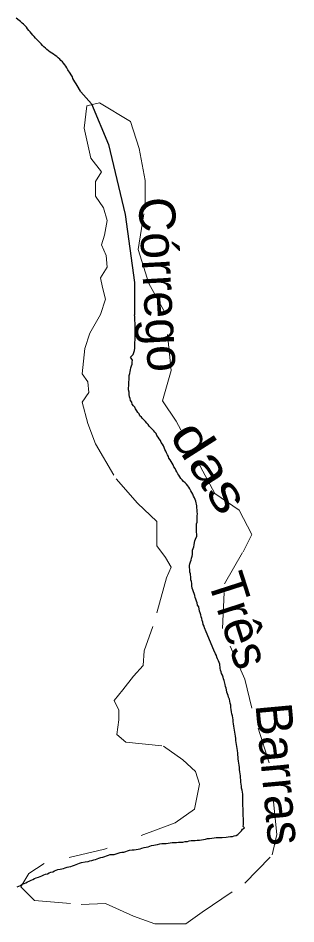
# Model space of a CAD drawing. Extents: x 785.9 to 812.4, y 7674.9 to 7703.1.
# Drawn here: x 793.899 to 794.668, y 7677.432 to 7679.934 of the extents above; entities that cross this region are included whole.
import ezdxf
from ezdxf.enums import TextEntityAlignment as Align

# ---------------------------------------------------------------- set-up
doc = ezdxf.new("R2010")
doc.units = 0
doc.header["$LTSCALE"] = 0.04
doc.linetypes.add('SHORT_DASHED', pattern=[2.7, 1.5, -1.2])
doc.layers.add('21', color=7, linetype='SHORT_DASHED', lineweight=13)
doc.layers.add('7', color=7, linetype='Continuous', lineweight=25)
doc.layers.add('61', color=7, linetype='Continuous')

msp = doc.modelspace()

# ---------------------------------------------------------------- linework, layer by layer
at = {"layer": '21'}
for points in [[(793.9289, 7677.5718), (793.9075, 7677.5342), (793.945, 7677.4967), (794.0737, 7677.486), (794.1407, 7677.4887), (794.2184, 7677.4538), (794.2774, 7677.4323), (794.3632, 7677.4323), (794.4087, 7677.4645), (794.5267, 7677.545), (794.6017, 7677.6227), (794.6151, 7677.6791), (794.5937, 7677.8775), (794.5454, 7678.0277), (794.5267, 7678.1082), (794.465, 7678.2476), (794.4704, 7678.371), (794.5213, 7678.4595), (794.5454, 7678.5078), (794.5106, 7678.5748), (794.4436, 7678.6204), (794.3364, 7678.8206), (794.2988, 7678.877), (794.323, 7678.9601), (794.3069, 7679.1183), (794.2613, 7679.2005), (794.2318, 7679.2944), (794.2506, 7679.4151), (794.2506, 7679.4848), (794.2345, 7679.5733), (794.2104, 7679.6484), (794.1246, 7679.6993), (794.0898, 7679.6913), (794.0817, 7679.6296), (794.1005, 7679.5465), (794.13, 7679.5089), (794.1139, 7679.4821), (794.1139, 7679.4419), (794.1353, 7679.4097), (794.1461, 7679.3748)], [(794.1461, 7679.3748), (794.138, 7679.3346), (794.13, 7679.3078), (794.1434, 7679.2783)], [(794.1434, 7679.2783), (794.1461, 7679.2461), (794.1273, 7679.2166), (794.1327, 7679.1898), (794.1407, 7679.1576), (794.1273, 7679.1147), (794.0978, 7679.0637), (794.0844, 7679.0208), (794.0764, 7678.9511), (794.0925, 7678.9296), (794.0951, 7678.9001), (794.0764, 7678.8733), (794.0925, 7678.8143), (794.1139, 7678.758), (794.1702, 7678.6614), (794.2292, 7678.5944), (794.2828, 7678.5434), (794.2828, 7678.4764), (794.3069, 7678.4442), (794.323, 7678.4174), (794.3096, 7678.3879), (794.272, 7678.2538), (794.2479, 7678.186), (794.2452, 7678.1457), (794.2184, 7678.1162), (794.1889, 7678.0787), (794.1648, 7678.0492), (794.1782, 7678.0224), (794.1782, 7677.9955), (794.1729, 7677.9553), (794.197, 7677.9339), (794.3015, 7677.9231), (794.3551, 7677.8856), (794.39, 7677.8534), (794.4007, 7677.8185), (794.3873, 7677.7488), (794.3337, 7677.7113), (794.138, 7677.6388), (793.9718, 7677.5986), (793.9289, 7677.5718)]]:
    msp.add_lwpolyline(points, dxfattribs=at)
at = {"layer": '7'}
msp.add_line((794.0733, 7679.7296), (794.0721, 7679.7321), dxfattribs=at)
for points in [[(794.0721, 7679.7321), (794.0624, 7679.7475), (794.06, 7679.7523), (794.0567, 7679.7572), (794.0535, 7679.762), (794.0511, 7679.7669), (794.0495, 7679.7717), (794.0462, 7679.7766), (794.0438, 7679.7814), (794.0373, 7679.7912), (794.0341, 7679.796), (794.0317, 7679.8009), (794.0284, 7679.8049), (794.0252, 7679.809), (794.0219, 7679.813), (794.0179, 7679.8162), (794.0147, 7679.8203), (794.0106, 7679.8243), (794.0066, 7679.8276), (794.0017, 7679.8308), (793.9977, 7679.834), (793.9928, 7679.8365), (793.988, 7679.8397), (793.9831, 7679.8429), (793.9791, 7679.847), (793.975, 7679.851), (793.971, 7679.8543), (793.9669, 7679.8583), (793.9637, 7679.8624), (793.9556, 7679.8704), (793.9516, 7679.8745), (793.9475, 7679.8785), (793.9435, 7679.8826), (793.9402, 7679.8866), (793.9362, 7679.8907), (793.9329, 7679.8955), (793.9289, 7679.8996), (793.9257, 7679.9044), (793.9224, 7679.9085), (793.9143, 7679.9166), (793.9103, 7679.9198), (793.9062, 7679.9239), (793.9022, 7679.9271), (793.8941, 7679.9336)], [(794.0733, 7679.7296), (794.1023, 7679.6966), (794.1498, 7679.5843), (794.1956, 7679.3913), (794.2209, 7679.2031), (794.2212, 7679.1141)], [(794.3683, 7678.6422), (794.365, 7678.6462), (794.361, 7678.6503), (794.3569, 7678.6543), (794.3529, 7678.6584), (794.3496, 7678.6624), (794.3464, 7678.6664), (794.344, 7678.6713), (794.3407, 7678.6753), (794.3383, 7678.6802), (794.3359, 7678.6851), (794.3335, 7678.6899), (794.3302, 7678.6948), (794.3278, 7678.6996), (794.3254, 7678.7045), (794.3229, 7678.7093), (794.3197, 7678.7142), (794.3165, 7678.7182), (794.3149, 7678.7231), (794.3124, 7678.7279), (794.31, 7678.7328), (794.3076, 7678.7376), (794.3051, 7678.7425), (794.3035, 7678.7474), (794.3011, 7678.7522), (794.2987, 7678.7571), (794.2954, 7678.7619), (794.293, 7678.7668), (794.2898, 7678.7716), (794.2865, 7678.7765), (794.2833, 7678.7813), (794.2809, 7678.7862), (794.2776, 7678.7902), (794.2744, 7678.7943), (794.2704, 7678.7983), (794.2663, 7678.8024), (794.2623, 7678.8064), (794.259, 7678.8113), (794.2558, 7678.8153), (794.2517, 7678.8194), (794.2477, 7678.8234), (794.2437, 7678.8275), (794.2404, 7678.8315), (794.2364, 7678.8356), (794.2339, 7678.8404), (794.2307, 7678.8445), (794.2275, 7678.8493), (794.2242, 7678.8542), (794.2218, 7678.859), (794.2186, 7678.8631), (794.2153, 7678.8679), (794.2137, 7678.8728), (794.2105, 7678.8776), (794.2097, 7678.8833), (794.2072, 7678.8881), (794.2064, 7678.8938), (794.2064, 7678.9003), (794.2048, 7678.9068), (794.2048, 7678.9124), (794.2056, 7678.9181), (794.2056, 7678.9238), (794.2056, 7678.9294), (794.2064, 7678.9351), (794.2064, 7678.9407), (794.2064, 7678.9464), (794.208, 7678.9521), (794.2089, 7678.9577), (794.2105, 7678.9626), (794.2113, 7678.9683), (794.2129, 7678.9731), (794.2153, 7678.978), (794.2153, 7678.9836), (794.2161, 7678.9893), (794.2105, 7678.9974), (794.2178, 7679.0047), (794.2194, 7679.0103), (794.221, 7679.016), (794.2218, 7679.0217), (794.2218, 7679.0273), (794.2218, 7679.033), (794.2226, 7679.0386), (794.2234, 7679.0443), (794.2234, 7679.05), (794.2234, 7679.0597), (794.2234, 7679.0654), (794.2234, 7679.071), (794.2234, 7679.0791), (794.2234, 7679.0848), (794.2234, 7679.0921), (794.2226, 7679.0977), (794.2218, 7679.1099), (794.2211, 7679.1145)], [(794.488, 7678.0296), (794.4872, 7678.0361), (794.4856, 7678.0418), (794.4848, 7678.0474), (794.484, 7678.0531), (794.4815, 7678.058), (794.4799, 7678.0628), (794.4783, 7678.0677), (794.4767, 7678.0725), (794.4759, 7678.0782), (794.4743, 7678.0831), (794.4726, 7678.0879), (794.4718, 7678.0936), (794.4694, 7678.1041), (794.4678, 7678.1089), (794.4662, 7678.1138), (794.4645, 7678.1187), (794.4621, 7678.1235), (794.4605, 7678.1284), (794.4589, 7678.1332), (794.4581, 7678.1389), (794.4573, 7678.1494), (794.4556, 7678.1543), (794.4532, 7678.1591), (794.4508, 7678.164), (794.4492, 7678.1688), (794.4476, 7678.1737), (794.4451, 7678.1785), (794.4403, 7678.1882), (794.4192, 7678.2392), (794.4152, 7678.2497), (794.4136, 7678.2546), (794.4111, 7678.2594), (794.4103, 7678.2651), (794.4087, 7678.27), (794.4071, 7678.2756), (794.4055, 7678.2805), (794.4047, 7678.2861), (794.4031, 7678.291), (794.4014, 7678.2959), (794.399, 7678.308), (794.3958, 7678.3128), (794.395, 7678.3185), (794.3925, 7678.3234), (794.3909, 7678.329), (794.3893, 7678.3339), (794.3877, 7678.3387), (794.3861, 7678.3444), (794.3844, 7678.3493), (794.3828, 7678.3549), (794.3804, 7678.3598), (794.3796, 7678.3654), (794.3796, 7678.3719), (794.3788, 7678.3776), (794.3772, 7678.3824), (794.3772, 7678.3881), (794.3764, 7678.3986), (794.3747, 7678.4035), (794.3739, 7678.4108), (794.3731, 7678.4164), (794.3731, 7678.4221), (794.3747, 7678.4269), (794.3764, 7678.4318), (794.378, 7678.4366), (794.3788, 7678.4423), (794.3804, 7678.448), (794.382, 7678.4528), (794.382, 7678.4585), (794.382, 7678.4642), (794.3836, 7678.469), (794.3853, 7678.4739), (794.3861, 7678.4795), (794.3869, 7678.4852), (794.3885, 7678.4901), (794.3901, 7678.4949), (794.3933, 7678.503), (794.3933, 7678.5087), (794.3925, 7678.5143), (794.3925, 7678.52), (794.3925, 7678.5257), (794.3925, 7678.5313), (794.3925, 7678.537), (794.3942, 7678.5418), (794.3942, 7678.5475), (794.395, 7678.5532), (794.395, 7678.5588), (794.3958, 7678.5645), (794.395, 7678.5702), (794.3942, 7678.5758), (794.3933, 7678.5815), (794.3933, 7678.5871), (794.3909, 7678.5993), (794.3893, 7678.6041), (794.3869, 7678.609), (794.3844, 7678.6138), (794.3828, 7678.6187), (794.3796, 7678.6236), (794.3772, 7678.6284), (794.3739, 7678.6333), (794.3715, 7678.6381), (794.3683, 7678.6422)], [(794.2744, 7677.6494), (794.2793, 7677.651), (794.2849, 7677.6518), (794.2914, 7677.6534), (794.2971, 7677.6542), (794.3027, 7677.6542), (794.3084, 7677.6542), (794.314, 7677.655), (794.3197, 7677.6558), (794.3254, 7677.6566), (794.331, 7677.6566), (794.3375, 7677.6574), (794.3432, 7677.6583), (794.3488, 7677.6583), (794.3545, 7677.6583), (794.3618, 7677.6599), (794.3674, 7677.6599), (794.3723, 7677.6615), (794.378, 7677.6623), (794.3836, 7677.6623), (794.3893, 7677.6623), (794.395, 7677.6631), (794.4006, 7677.6639), (794.4063, 7677.6647), (794.412, 7677.6655), (794.4176, 7677.6663), (794.4233, 7677.668), (794.4289, 7677.668), (794.4354, 7677.6688), (794.4411, 7677.6696), (794.4467, 7677.6704), (794.4581, 7677.6704), (794.4637, 7677.6712), (794.4751, 7677.672), (794.4807, 7677.6728), (794.4864, 7677.6736), (794.4921, 7677.6736), (794.4969, 7677.6752), (794.5026, 7677.6761), (794.5074, 7677.6793), (794.5171, 7677.689), (794.5196, 7677.6939), (794.5252, 7677.6971), (794.522, 7677.7011), (794.5228, 7677.7068), (794.5228, 7677.7125), (794.5228, 7677.7181), (794.5228, 7677.7238), (794.522, 7677.7295), (794.522, 7677.7351), (794.522, 7677.7408), (794.522, 7677.7464), (794.522, 7677.7521), (794.5212, 7677.7578), (794.5212, 7677.7634), (794.5212, 7677.7691), (794.5212, 7677.7748), (794.5204, 7677.7804), (794.5204, 7677.7901), (794.5196, 7677.7958), (794.5188, 7677.8015), (794.5171, 7677.8071), (794.5171, 7677.8128), (794.5163, 7677.8185), (794.5155, 7677.8241), (794.5155, 7677.8298), (794.5147, 7677.8355), (794.5139, 7677.8411), (794.5131, 7677.8468), (794.5123, 7677.8524), (794.5115, 7677.8589), (794.5115, 7677.8646), (794.5107, 7677.8702), (794.5099, 7677.8759), (794.509, 7677.8816), (794.5082, 7677.888), (794.5082, 7677.8937), (794.5066, 7677.8986), (794.5066, 7677.9042), (794.5058, 7677.9107), (794.505, 7677.9164), (794.5042, 7677.922), (794.5034, 7677.9277), (794.5026, 7677.9334), (794.5018, 7677.939), (794.501, 7677.9447), (794.5001, 7677.9504), (794.4993, 7677.956), (794.4985, 7677.9617), (794.4977, 7677.9673), (794.4969, 7677.973), (794.4961, 7677.9787), (794.4953, 7677.9843), (794.4945, 7677.99), (794.4937, 7677.9957), (794.4929, 7678.0013), (794.4921, 7678.007), (794.4904, 7678.0127), (794.4896, 7678.0183), (794.4888, 7678.024), (794.488, 7678.0296)], [(793.8965, 7677.5345), (793.9014, 7677.5369), (793.9062, 7677.5385), (793.9111, 7677.5417), (793.9159, 7677.5434), (793.9208, 7677.5458), (793.9257, 7677.5482), (793.9305, 7677.5506), (793.9354, 7677.5531), (793.9402, 7677.5547), (793.9451, 7677.5579), (793.9499, 7677.5595), (793.9556, 7677.5612), (793.9605, 7677.5636), (793.9653, 7677.5652), (793.9702, 7677.5676), (793.975, 7677.5692), (793.9807, 7677.5709), (793.9855, 7677.5733), (793.9904, 7677.5749), (793.9952, 7677.5765), (794.0001, 7677.579), (794.005, 7677.5806), (794.0098, 7677.5822), (794.0155, 7677.583), (794.0252, 7677.5854), (794.03, 7677.587), (794.0349, 7677.5887), (794.0397, 7677.5903), (794.0454, 7677.5911), (794.0503, 7677.5927), (794.0551, 7677.5943), (794.06, 7677.5959), (794.0648, 7677.5984), (794.0697, 7677.6), (794.0745, 7677.6016), (794.0851, 7677.604), (794.0932, 7677.6048), (794.098, 7677.6065), (794.1037, 7677.6073), (794.1085, 7677.6089), (794.1134, 7677.6105), (794.1182, 7677.6121), (794.1231, 7677.6137), (794.1279, 7677.6154), (794.1336, 7677.617), (794.1393, 7677.6186), (794.1441, 7677.6202), (794.149, 7677.6218), (794.1538, 7677.6235), (794.1595, 7677.6235), (794.1652, 7677.6243), (794.1708, 7677.6259), (794.1765, 7677.6275), (794.1813, 7677.6291), (794.1862, 7677.6307), (794.1919, 7677.6307), (794.1975, 7677.6324), (794.2024, 7677.634), (794.2072, 7677.6356), (794.2145, 7677.6372), (794.2202, 7677.6372), (794.2258, 7677.638), (794.2315, 7677.6388), (794.2372, 7677.6396), (794.242, 7677.6413), (794.2477, 7677.6429), (794.2534, 7677.6437), (794.259, 7677.6453), (794.2639, 7677.6469), (794.2687, 7677.6485), (794.2744, 7677.6494)]]:
    msp.add_lwpolyline(points, dxfattribs=at)

# ---------------------------------------------------------------- texts
at = {"layer": '61'}
for s, rotation, p in [('Córrego', 273.178, (794.2452, 7679.1955)), ('Três', 287.841, (794.4634, 7678.2555)), ('Barras', 275.298, (794.5737, 7677.8417))]:
    msp.add_text(s, height=0.1, rotation=rotation, dxfattribs=at).set_placement(p, align=Align.CENTER)
at = {"layer": '61', "width": 1.25}
msp.add_text('das', height=0.1, rotation=302.457, dxfattribs=at).set_placement((794.3883, 7678.668), align=Align.CENTER)

doc.saveas('drawing.dxf')
